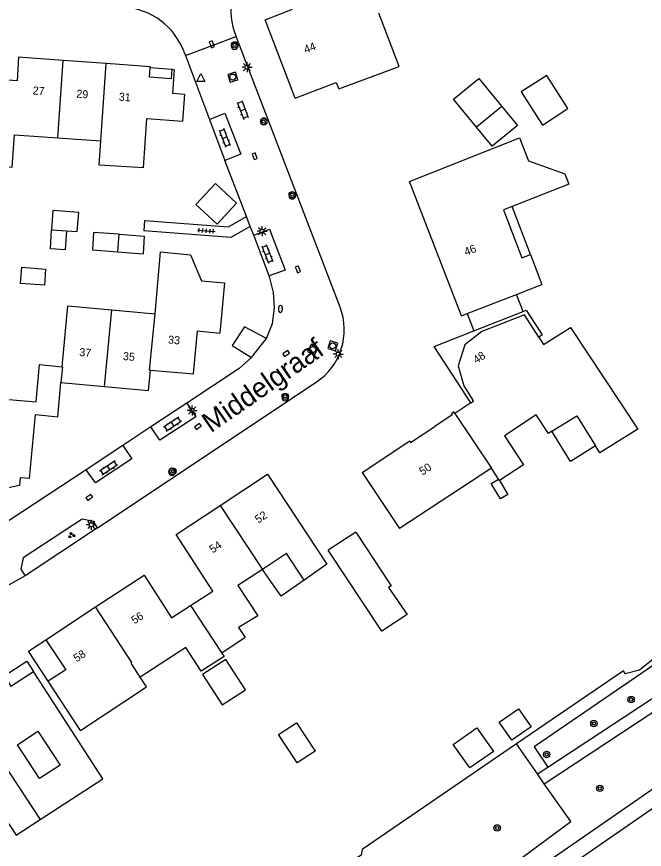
# Model space of a CAD drawing. Extents: x 131000 to 133013, y 393000 to 396501.
# Drawn here: x 131229.2 to 131307.6, y 394783.1 to 394887.2 of the extents above; entities that cross this region are included whole.
import ezdxf

# ---------------------------------------------------------------- set-up
doc = ezdxf.new("R2010")
doc.units = 0
for name, color, linetype in [('gg-afsc-erfafscheiding', 7, 'Continuous'), ('gg-anno-huisnummerreeks BGT', 7, 'Continuous'), ('gg-anno-openbare ruimte label', 7, 'Continuous'), ('gg-bbg-bijgebouw', 7, 'Continuous'), ('gg-bbg-gedigitaliseerde bebouwing', 7, 'Continuous'), ('gg-bbg-gedigitaliseerde bijgebouw', 7, 'Continuous'), ('gg-bbg-hoofdgebouw', 7, 'Continuous'), ('gg-bbg-luifel en loopbrug', 7, 'Continuous'), ('gg-bbg-onder overbouw', 7, 'Continuous'), ('gg-bbg-pand overbouw', 7, 'Continuous'), ('gg-bbg-tussenscheiding', 7, 'Continuous'), ('gg-knt-verharding', 7, 'Continuous'), ('gg-knt-verharding nz', 7, 'Continuous'), ('gt-grn-groengrens', 7, 'Continuous'), ('gt-grn-vlakafsluiter', 7, 'Continuous'), ('gt-grn-weggrens', 7, 'Continuous'), ('gt-symb-boom', 7, 'Continuous'), ('gt-symb-brandkraan', 7, 'Continuous'), ('gt-symb-groenvak', 7, 'Continuous'), ('gt-symb-klinker verharding', 7, 'Continuous'), ('gt-symb-kolk', 7, 'Continuous'), ('gt-symb-lichtmast', 7, 'Continuous'), ('gt-symb-rioolschacht', 7, 'Continuous'), ('gt-symb-tegel verharding', 7, 'Continuous'), ('gt-symb-waterafsluiter', 7, 'Continuous')]:
    doc.layers.add(name, color=color, linetype=linetype)

# ---------------------------------------------------------------- blocks, each defined once
blk = doc.blocks.new('gt0-TEG1')
at = {"layer": 'gt-symb-tegel verharding'}
for p, q in [((-1.12, 0), (1.12, 0)), ((-0.9, -0.25), (-0.9, 0.25)), ((-0.45, -0.25), (-0.45, 0.25)), ((0, -0.25), (0, 0.25)), ((0.45, -0.25), (0.45, 0.25)), ((0.9, -0.25), (0.9, 0.25))]:
    blk.add_line(p, q, dxfattribs=at)
blk = doc.blocks.new('gt0-KOLK')
at = {"layer": 'gt-symb-kolk'}
blk.add_lwpolyline([(0, 0), (0.37, 0), (0.37, 0.4), (-0.38, 0.4), (-0.38, 0), (0, 0)], dxfattribs=at)
blk = doc.blocks.new('gt0-BOOM')
at = {"layer": 'gt-symb-boom'}
for radius in [0.4, 0.2]:
    blk.add_circle((0, 0), radius, dxfattribs=at)
blk = doc.blocks.new('gt0-KL1')
at = {"layer": 'gt-symb-klinker verharding'}
for p, q in [((-1.15, 0.3), (1.15, 0.3)), ((-1, -0.3), (-1, 0.3)), ((-0.5, 0.3), (-0.5, 0.45)), ((0, -0.3), (0, 0.3)), ((0.5, 0.3), (0.5, 0.45)), ((1, -0.3), (1, 0.3)), ((-1.15, -0.3), (1.15, -0.3)), ((-0.5, -0.45), (-0.5, -0.3)), ((0.5, -0.45), (0.5, -0.3))]:
    blk.add_line(p, q, dxfattribs=at)
blk = doc.blocks.new('gt0-WAFSL')
at = {"layer": 'gt-symb-waterafsluiter'}
for p, q in [((-0.5, -0.33), (0, 0.67)), ((0, 0.67), (0.5, -0.33)), ((0.5, -0.33), (-0.5, -0.33))]:
    blk.add_line(p, q, dxfattribs=at)
blk = doc.blocks.new('gt0-RS')
at = {"layer": 'gt-symb-rioolschacht'}
blk.add_lwpolyline([(-0.5, -0.5), (0.5, -0.5), (0.5, 0.5), (-0.5, 0.5)], close=True, dxfattribs=at)
blk.add_circle((0, 0), 0.375, dxfattribs=at)
blk = doc.blocks.new('gt0-GRVAK')
at = {"layer": 'gt-symb-groenvak'}
for p, q in [((-0.11, 0.19), (-0.23, 0.24)), ((-0.18, 0.15), (0.09, 0.15)), ((-0.09, 0.21), (-0.16, 0.32)), ((-0.05, 0.21), (-0.05, 0.39)), ((0, 0.21), (0.06, 0.32)), ((0.02, 0.19), (0.13, 0.24)), ((0.26, -0.05), (0.2, 0.06)), ((0.31, -0.05), (0.31, 0.13)), ((0.35, -0.05), (0.41, 0.06)), ((-0.24, -0.23), (-0.36, -0.18)), ((-0.32, -0.26), (-0.05, -0.26)), ((-0.23, -0.21), (-0.29, -0.09)), ((-0.18, -0.2), (-0.18, -0.02)), ((-0.14, -0.21), (-0.07, -0.09)), ((-0.12, -0.23), (0, -0.18)), ((0.24, -0.07), (0.12, -0.02)), ((0.17, -0.11), (0.44, -0.11)), ((0.37, -0.07), (0.49, -0.02))]:
    blk.add_line(p, q, dxfattribs=at)
blk = doc.blocks.new('gt0-LMAST')
at = {"layer": 'gt-symb-lichtmast'}
for p, q in [((-0.18, 0.17), (-0.45, 0.44)), ((-0.01, 0.25), (-0.01, 0.62)), ((0.17, 0.17), (0.44, 0.44)), ((-0.26, 0), (-0.63, 0)), ((-0.18, -0.18), (-0.45, -0.45)), ((-0.01, -0.25), (-0.01, -0.63)), ((0.44, -0.45), (0.17, -0.18)), ((0.24, 0), (0.62, 0))]:
    blk.add_line(p, q, dxfattribs=at)
blk.add_circle((-0.01, 0), 0.25, dxfattribs=at)
blk = doc.blocks.new('gt0-BR')
at = {"layer": 'gt-symb-brandkraan'}
for centre, radius, start, end in [((-0.24, 0), 0.206, 107.5669, 252.4331), ((0.6, -2.66), 3, 106.892, 107.5669), ((0, -0.69), 0.938, 73.108, 106.892), ((-0.6, -2.66), 3, 72.4331, 73.108), ((0.24, 0), 0.206, 287.567, 72.4331), ((0.6, 2.66), 3, 252.4331, 253.108), ((0, 0.69), 0.938, 253.108, 286.8921), ((-0.6, 2.66), 3, 286.8921, 287.567)]:
    blk.add_arc(centre, radius, start, end, dxfattribs=at)

msp = doc.modelspace()

# ---------------------------------------------------------------- linework, layer by layer
at = {"layer": 'gg-afsc-erfafscheiding'}
for p, q in [((131258.82, 394859.86), (131258.4, 394860.96)), ((131260.75, 394854.79), (131258.82, 394859.86))]:
    msp.add_line(p, q, dxfattribs=at)
for points in [[(131245.18, 394861.69), (131255.66, 394860.9), (131257.93, 394862.18)], [(131258.4, 394860.96), (131255.96, 394859.57), (131245.08, 394860.39)], [(131260.41, 394846.94), (131261.17, 394848.85), (131261.43, 394850.77), (131261.31, 394852.7), (131260.85, 394854.53), (131260.75, 394854.79)]]:
    msp.add_lwpolyline(points, dxfattribs=at)
at = {"layer": 'gg-bbg-bijgebouw'}
for p, q in [((131242.02, 394859.98), (131238.83, 394860.21)), ((131271.57, 394822.76), (131268.13, 394820.5))]:
    msp.add_line(p, q, dxfattribs=at)
msp.add_lwpolyline([(131242.02, 394859.98), (131245.14, 394859.76), (131245.01, 394857.55)], dxfattribs=at)
at = {"layer": 'gg-bbg-gedigitaliseerde bebouwing'}
for p, q in [((131277, 394880.96), (131274.46, 394887.59)), ((131269.46, 394878.13), (131277, 394880.96)), ((131234.36, 394872.02), (131239.72, 394871.64)), ((131293.4, 394857.44), (131294.82, 394853.69)), ((131241.11, 394850.54), (131246.5, 394850.05)), ((131288.54, 394830.75), (131277.04, 394823.21)), ((131289.4, 394829.37), (131288.54, 394830.75)), ((131289.51, 394829.2), (131289.4, 394829.37)), ((131267.94, 394818.76), (131265.11, 394816.77)), ((131254.85, 394807.63), (131255.12, 394807.22)), ((131237.18, 394798), (131233.15, 394804.13))]:
    msp.add_line(p, q, dxfattribs=at)
for points in [[(131225.79, 394868.58), (131228.65, 394868.38), (131228.93, 394872.41), (131234.36, 394872.02)], [(131278.28, 394866.59), (131292.04, 394872.01), (131293.14, 394869.15)], [(131245.04, 394868.26), (131239.52, 394868.63), (131239.72, 394871.64)], [(131293.14, 394869.15), (131297.71, 394867.52), (131298.21, 394866.23), (131291.13, 394863.46)], [(131291.13, 394863.46), (131290.01, 394863.02), (131292.34, 394857.03), (131293.4, 394857.44)], [(131246.5, 394850.05), (131246.52, 394850.05), (131247.17, 394857.78)], [(131234.89, 394843.43), (131235.59, 394851.05), (131241.11, 394850.54)], [(131295.02, 394846.2), (131298.38, 394848.35), (131306.8, 394835.62)], [(131226.25, 394839.52), (131231.65, 394839.03), (131232.07, 394843.69), (131234.89, 394843.43)], [(131296.07, 394835.36), (131295.65, 394835.08), (131294.11, 394837.42), (131290.16, 394834.81)], [(131296.07, 394835.36), (131299.18, 394837.29), (131301.51, 394833.54)], [(131306.8, 394835.62), (131302.05, 394832.67), (131301.51, 394833.54)], [(131290.16, 394834.81), (131292.54, 394831.18), (131289.51, 394829.2)], [(131265.11, 394816.77), (131262.91, 394820.09), (131259.91, 394818.11)], [(131259.91, 394818.11), (131256.83, 394816.08), (131259.32, 394812.33), (131256.93, 394810.85), (131257.77, 394809.59), (131254.85, 394807.63)], [(131232.86, 394809.33), (131235.34, 394805.57), (131233.15, 394804.13)], [(131255.12, 394807.22), (131252.27, 394805.39), (131250.33, 394808.35), (131244.65, 394804.64)], [(131232.16, 394786.88), (131239.99, 394791.95), (131231.31, 394805.34)], [(131237.18, 394798), (131245.45, 394803.42), (131244.65, 394804.64)], [(131229.3, 394796.21), (131231.86, 394797.89), (131234.64, 394793.65)], [(131234.64, 394793.65), (131232.07, 394791.99), (131229.3, 394796.21)], [(131224.99, 394791.19), (131229.13, 394784.89), (131232.16, 394786.88)]]:
    msp.add_lwpolyline(points, dxfattribs=at)
at = {"layer": 'gg-bbg-gedigitaliseerde bijgebouw'}
for p, q in [((131289.83, 394875.95), (131286.66, 394873.35)), ((131233.55, 394860.54), (131235.43, 394860.42)), ((131241.87, 394857.79), (131245.01, 394857.55))]:
    msp.add_line(p, q, dxfattribs=at)
for points in [[(131298.06, 394875.7), (131295.44, 394879.81), (131292.25, 394877.77), (131294.92, 394873.6), (131298.06, 394875.7)], [(131289.83, 394875.95), (131291.79, 394873.58), (131288.62, 394870.97), (131286.66, 394873.35)], [(131254.24, 394861.25), (131256.68, 394863.88), (131254.05, 394866.32), (131251.6, 394863.69), (131254.24, 394861.25)], [(131235.43, 394860.42), (131236.79, 394860.33), (131236.97, 394862.7), (131233.71, 394862.95), (131233.55, 394860.54)], [(131238.83, 394860.21), (131238.67, 394858.02), (131241.87, 394857.79)], [(131229.7, 394853.84), (131229.86, 394855.85), (131232.82, 394855.62), (131232.67, 394853.61), (131229.7, 394853.84)], [(131271.57, 394822.76), (131276.01, 394816.07), (131275.66, 394815.84)], [(131275.66, 394815.84), (131278.01, 394812.49), (131274.81, 394810.38), (131268.13, 394820.5)], [(131289.49, 394799.01), (131291.89, 394800.7), (131293.47, 394798.45), (131291.07, 394796.76), (131289.49, 394799.01)], [(131261.94, 394797.47), (131264.18, 394798.94), (131266.49, 394795.41), (131264.26, 394793.94), (131261.94, 394797.47)], [(131283.74, 394796.25), (131286.69, 394798.32), (131288.76, 394795.37), (131285.81, 394793.3), (131283.74, 394796.25)]]:
    msp.add_lwpolyline(points, dxfattribs=at)
at = {"layer": 'gg-bbg-hoofdgebouw'}
for p, q in [((131235.04, 394881.69), (131229.46, 394882.09)), ((131240.41, 394881.3), (131235.04, 394881.69)), ((131245.92, 394880.9), (131240.41, 394881.3)), ((131245.9, 394880.76), (131245.92, 394880.9)), ((131248.89, 394880.53), (131248.59, 394880.55)), ((131284.78, 394849.81), (131278.28, 394866.59)), ((131291.65, 394852.46), (131294.82, 394853.69)), ((131285.49, 394850.09), (131291.65, 394852.46)), ((131284.78, 394849.81), (131285.49, 394850.09)), ((131294.43, 394847.12), (131295.02, 394846.2)), ((131234.75, 394841.47), (131240.2, 394840.97)), ((131285.96, 394838.9), (131283.97, 394837.59)), ((131272.37, 394830.21), (131277.04, 394823.21)), ((131254.64, 394826.1), (131260.55, 394829.99)), ((131260.55, 394829.99), (131267.94, 394818.76)), ((131232.86, 394809.33), (131239.07, 394813.42))]:
    msp.add_line(p, q, dxfattribs=at)
for points in [[(131264, 394876.98), (131260.24, 394886.78), (131263.68, 394888.09), (131261.92, 394892.65), (131271.18, 394896.2)], [(131229.46, 394882.09), (131229.27, 394879.16), (131226.35, 394879.36)], [(131248.59, 394880.55), (131248.5, 394879.39), (131245.82, 394879.59), (131245.9, 394880.76)], [(131248.89, 394880.53), (131248.67, 394877.59), (131250.17, 394877.48), (131249.94, 394874.11)], [(131264, 394876.98), (131269.13, 394878.95), (131269.46, 394878.13)], [(131245.04, 394868.26), (131245.48, 394874.43), (131249.94, 394874.11)], [(131247.17, 394857.78), (131250.94, 394857.43), (131252.31, 394854.17), (131255.19, 394853.9), (131254.6, 394847.62)], [(131245.93, 394843.01), (131251.29, 394842.55), (131251.79, 394847.91), (131254.6, 394847.62)], [(131240.2, 394840.97), (131245.68, 394840.47), (131245.93, 394843.01)], [(131230.82, 394829.45), (131231.58, 394837.46), (131234.35, 394837.19), (131234.75, 394841.47)], [(131283.97, 394837.59), (131283.82, 394837.78), (131283.53, 394837.56), (131283.61, 394837.42), (131281.46, 394835.98)], [(131272.37, 394830.21), (131278.32, 394834.17), (131278.43, 394833.97), (131281.46, 394835.98)], [(131230.82, 394829.45), (131229.67, 394829.56), (131229.58, 394828.58), (131225.12, 394827.67), (131225.34, 394829.97)], [(131250.94, 394813.6), (131253.71, 394815.39), (131249.12, 394822.47), (131254.64, 394826.1)], [(131239.07, 394813.42), (131245.12, 394817.39), (131248.57, 394812.07), (131250.94, 394813.6)], [(131227.63, 394804.81), (131228.48, 394803.51), (131231.31, 394805.34)]]:
    msp.add_lwpolyline(points, dxfattribs=at)
at = {"layer": 'gg-bbg-luifel en loopbrug'}
for p, q in [((131248.59, 394880.55), (131245.9, 394880.76)), ((131293.4, 394857.44), (131291.13, 394863.46)), ((131292.48, 394850.33), (131291.65, 394852.46)), ((131285.49, 394850.09), (131286.33, 394847.91)), ((131258.53, 394844.57), (131260.41, 394846.94))]:
    msp.add_line(p, q, dxfattribs=at)
for points in [[(131286.66, 394873.35), (131283.78, 394876.84), (131286.95, 394879.45), (131289.83, 394875.95)], [(131235.43, 394860.42), (131235.27, 394858.02), (131233.42, 394858.15), (131233.55, 394860.54)], [(131260.41, 394846.94), (131257.67, 394848.43), (131256.14, 394846.07), (131258.53, 394844.57)], [(131301.51, 394833.54), (131298.4, 394831.6), (131296.07, 394835.36)], [(131289.51, 394829.2), (131290.55, 394827.47), (131289.64, 394826.93), (131288.5, 394828.83), (131289.4, 394829.37)], [(131265.11, 394816.77), (131262.26, 394814.77), (131259.91, 394818.11)], [(131233.15, 394804.13), (131230.68, 394807.9), (131232.86, 394809.33)], [(131227.63, 394804.81), (131230.47, 394806.64), (131231.31, 394805.34)], [(131255.35, 394806.87), (131252.43, 394805), (131254.88, 394801.19), (131257.79, 394803.06), (131255.35, 394806.87)]]:
    msp.add_lwpolyline(points, dxfattribs=at)
at = {"layer": 'gg-bbg-onder overbouw'}
for points in [[(131294.43, 394847.12), (131292.64, 394849.9), (131287.33, 394847.82), (131285.2, 394846.16), (131284.35, 394843.55), (131285.09, 394841.03), (131286.21, 394839.26)], [(131285.96, 394838.9), (131286.29, 394839.11), (131286.21, 394839.26)]]:
    msp.add_lwpolyline(points, dxfattribs=at)
at = {"layer": 'gg-bbg-pand overbouw'}
for p, q in [((131286.33, 394847.91), (131292.48, 394850.33)), ((131292.48, 394850.33), (131292.88, 394850.48))]:
    msp.add_line(p, q, dxfattribs=at)
for points in [[(131292.88, 394850.48), (131294.86, 394847.4), (131294.43, 394847.12)], [(131285.96, 394838.9), (131281.36, 394845.97), (131286.33, 394847.91)]]:
    msp.add_lwpolyline(points, dxfattribs=at)
at = {"layer": 'gg-bbg-tussenscheiding'}
for p, q in [((131234.36, 394872.02), (131235.04, 394881.69)), ((131239.72, 394871.64), (131240.41, 394881.3)), ((131241.87, 394857.79), (131242.02, 394859.98)), ((131240.2, 394840.97), (131241.11, 394850.54)), ((131283.97, 394837.59), (131288.54, 394830.75)), ((131254.64, 394826.1), (131259.91, 394818.11)), ((131250.94, 394813.6), (131254.85, 394807.63))]:
    msp.add_line(p, q, dxfattribs=at)
for points in [[(131245.93, 394843.01), (131245.82, 394843.02), (131246.5, 394850.05)], [(131234.89, 394843.43), (131234.95, 394843.42), (131234.75, 394841.47)], [(131244.65, 394804.64), (131243.5, 394806.4), (131243.6, 394806.47), (131239.07, 394813.42)], [(131222.59, 394800.94), (131223.18, 394800.02), (131223.32, 394800.12), (131227.41, 394793.84), (131227.53, 394793.92), (131228.42, 394792.58), (131232.16, 394786.88)]]:
    msp.add_lwpolyline(points, dxfattribs=at)
at = {"layer": 'gg-knt-verharding'}
for p, q in [((131269.62, 394850.87), (131256.63, 394884.68)), ((131250.11, 394882.78), (131250.29, 394882.3)), ((131250.29, 394882.3), (131253.29, 394874.33)), ((131253.29, 394874.33), (131255.21, 394869.2)), ((131257.93, 394862.18), (131255.21, 394869.2)), ((131258.4, 394860.96), (131257.93, 394862.18)), ((131258.53, 394844.57), (131257.01, 394843.2)), ((131257.01, 394843.2), (131250.46, 394838.87)), ((131239.3, 394823.32), (131266.63, 394841.51)), ((131250.46, 394838.87), (131245.98, 394835.91)), ((131245.98, 394835.91), (131242.46, 394833.58)), ((131242.46, 394833.58), (131237.9, 394830.56)), ((131237.9, 394830.56), (131226.58, 394823.11)), ((131230.26, 394817.31), (131227.89, 394815.99)), ((131326.54, 394800.63), (131289.57, 394775.06)), ((131288.73, 394776.91), (131320.28, 394798.74))]:
    msp.add_line(p, q, dxfattribs=at)
msp.add_lwpolyline([(131239.3, 394823.32), (131238.79, 394824.1), (131237.38, 394824.38), (131230.04, 394819.54), (131229.72, 394818.16), (131230.26, 394817.31)], dxfattribs=at)
for centre, radius, start, end in [((131263.81, 394887.82), 7.83, 153.2881, 203.6328), ((131242.04, 394879.74), 8.63, 20.6028, 85.9183), ((131256.43, 394883.51), 0.429, 0, 180), ((131256.43, 394883.51), 0.429, 180, 0), ((131260.09, 394874.07), 0.429, 0, 180), ((131260.09, 394874.07), 0.429, 180, 0), ((131263.66, 394864.82), 0.429, 0, 180), ((131263.66, 394864.82), 0.429, 180, 360), ((131262.28, 394848.05), 7.86, 303.6411, 21.002), ((131262.76, 394839.6), 0.43, 0, 180), ((131262.76, 394839.6), 0.43, 180, 0), ((131248.62, 394830.3), 0.43, 0, 180), ((131248.62, 394830.3), 0.43, 180, 0)]:
    msp.add_arc(centre, radius, start, end, dxfattribs=at)
at = {"layer": 'gg-knt-verharding nz'}
for points in [[(131253.29, 394874.33), (131255.23, 394875.09), (131257.22, 394869.98), (131255.21, 394869.2)], [(131258.82, 394859.86), (131260.78, 394860.61), (131262.76, 394855.49), (131260.75, 394854.79)], [(131250.46, 394838.87), (131251.58, 394837.19), (131247.08, 394834.24), (131245.98, 394835.91)], [(131242.46, 394833.58), (131243.59, 394831.94), (131239.04, 394828.93), (131237.9, 394830.56)]]:
    msp.add_lwpolyline(points, dxfattribs=at)
at = {"layer": 'gt-grn-groengrens'}
for p, q in [((131245.18, 394861.69), (131245.08, 394860.39)), ((131295.55, 394793.4), (131357.28, 394834.13)), ((131294.26, 394792.55), (131291.65, 394796.3)), ((131294.26, 394792.55), (131295.55, 394793.4)), ((131295.12, 394791.32), (131294.26, 394792.55))]:
    msp.add_line(p, q, dxfattribs=at)
for points in [[(131357.28, 394834.13), (131354.92, 394837.71), (131293.87, 394795.94), (131295.55, 394793.4)], [(131295.12, 394791.32), (131316.76, 394805.61), (131359.36, 394833.7)], [(131243.86, 394757.3), (131245.78, 394758.61), (131252.54, 394763.23), (131259.8, 394767.84), (131268.7, 394771.97), (131279.25, 394774.6), (131284.2, 394776.09), (131298.42, 394786.6), (131295.12, 394791.32)]]:
    msp.add_lwpolyline(points, dxfattribs=at)
at = {"layer": 'gt-grn-vlakafsluiter'}
msp.add_line((131239.3, 394823.32), (131230.26, 394817.31), dxfattribs=at)
for points in [[(131314.15, 394811.26), (131307.01, 394805.52), (131305.23, 394805.05), (131305.01, 394805.45), (131291.65, 394796.3)], [(131291.65, 394796.3), (131272.36, 394783.1), (131272.25, 394782.42), (131246.24, 394765.3), (131233.05, 394756.2)]]:
    msp.add_lwpolyline(points, dxfattribs=at)
at = {"layer": 'gt-grn-weggrens'}
msp.add_line((131250.29, 394882.3), (131256.63, 394884.68), dxfattribs=at)

# ---------------------------------------------------------------- block references
at = {"layer": 'gt-symb-boom'}
for p in [(131256.46, 394883.64), (131260.07, 394874.06), (131263.64, 394864.93), (131262.76, 394839.73), (131248.72, 394830.38), (131305.97, 394801.85), (131301.32, 394798.86), (131295.42, 394794.99), (131302.06, 394790.76), (131289.24, 394785.81)]:
    msp.add_blockref('gt0-BOOM', p, dxfattribs=at)
at = {"layer": 'gt-symb-brandkraan', "rotation": 88.22439947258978}
msp.add_blockref('gt0-BR', (131262.16, 394850.65), dxfattribs=at)
at = {"layer": 'gt-symb-groenvak'}
msp.add_blockref('gt0-GRVAK', (131236.06, 394822.38), dxfattribs=at)
at = {"layer": 'gt-symb-klinker verharding'}
for p, rotation in [((131257.45, 394875.52), -69.15573557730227), ((131255.2, 394872.04), -68.5922600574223), ((131260.53, 394857.53), -68.59226005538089), ((131248.68, 394836.24), -146.78645971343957), ((131240.7, 394830.78), -146.78645971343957)]:
    msp.add_blockref('gt0-KL1', p, dxfattribs=dict(at, rotation=rotation))
at = {"layer": 'gt-symb-kolk'}
for p, rotation in [((131253.41, 394883.63), -69.3903070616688), ((131258.76, 394869.65), -69.39030706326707), ((131264.15, 394855.52), -69.3903070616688), ((131262.76, 394845.26), -146.3734708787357), ((131251.98, 394835.82), 33.62652912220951), ((131238.4, 394826.95), 33.62652912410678)]:
    msp.add_blockref('gt0-KOLK', p, dxfattribs=dict(at, rotation=rotation))
at = {"layer": 'gt-symb-lichtmast'}
for p in [(131258, 394880.86), (131259.88, 394860.36), (131269.4, 394845.02), (131251.14, 394837.97), (131238.54, 394823.69)]:
    msp.add_blockref('gt0-LMAST', p, dxfattribs=at)
at = {"layer": 'gt-symb-rioolschacht'}
for p, rotation in [((131256.21, 394879.62), -72.41690287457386), ((131266.2, 394845.57), 62.743128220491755), ((131268.7, 394846.04), 73.55871950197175)]:
    msp.add_blockref('gt0-RS', p, dxfattribs=dict(at, rotation=rotation))
at = {"layer": 'gt-symb-tegel verharding', "rotation": -4.359151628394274}
msp.add_blockref('gt0-TEG1', (131252.9, 394860.42), dxfattribs=at)
at = {"layer": 'gt-symb-waterafsluiter'}
msp.add_blockref('gt0-WAFSL', (131252.2, 394879.39), dxfattribs=at)

# ---------------------------------------------------------------- texts
at = {"layer": 'gg-anno-huisnummerreeks BGT'}
for s, rotation, p in [('44', 21, (131265.31, 394882.55)), ('27', 355.9, (131231.18, 394877.46)), ('29', 355.9, (131236.64, 394877.06)), ('31', 355.9, (131241.94, 394876.68)), ('46', 21.2, (131285.34, 394857.28)), ('33', 355, (131248.1, 394846.34)), ('37', 354.8, (131237, 394844.78)), ('35', 354.8, (131242.45, 394844.28)), ('48', 33.1, (131286.63, 394843.77)), ('50', 33.7, (131279.91, 394829.82)), ('52', 33.4, (131259.38, 394823.83)), ('54', 33.4, (131253.69, 394820.09)), ('56', 33.3, (131243.93, 394811.23)), ('58', 33.3, (131236.71, 394806.48))]:
    msp.add_text(s, height=1, rotation=rotation, dxfattribs=at).set_placement(p)
at = {"layer": 'gg-anno-openbare ruimte label'}
msp.add_text('Middelgraaf', height=2.5, rotation=34.8, dxfattribs=at).set_placement((131253.48, 394835.1))

doc.saveas('drawing.dxf')
